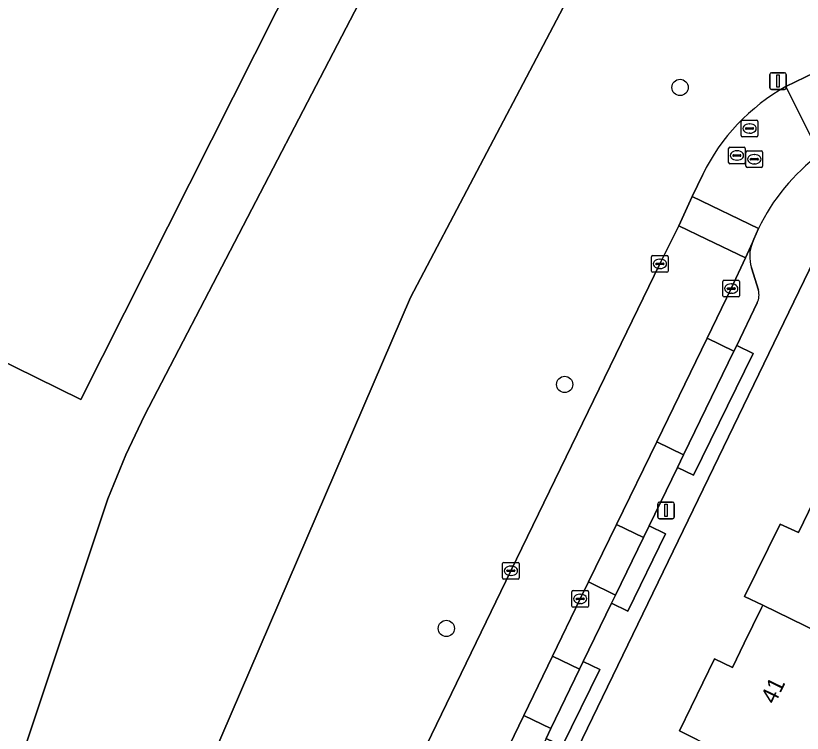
# Model space of a CAD drawing. Extents: x 160455 to 162082, y 388339 to 389736.
# Drawn here: x 160601 to 160648.24, y 388970.3 to 389013.43 of the extents above; entities that cross this region are included whole.
import ezdxf

# ---------------------------------------------------------------- set-up
doc = ezdxf.new("R2010")
doc.units = 0
for name, color, linetype in [('IMGEO_Boom', 7, 'Continuous'), ('IMGEO_Erf', 7, 'Continuous'), ('IMGEO_Groenvoorziening', 7, 'Continuous'), ('IMGEO_Hek', 7, 'Continuous'), ('IMGEO_Kolk', 7, 'Continuous'), ('IMGEO_Lichtmast', 7, 'Continuous'), ('IMGEO_Loofbos', 7, 'Continuous'), ('IMGEO_Pand', 7, 'Continuous'), ('IMGEO_Pand_nummerreeks', 7, 'Continuous'), ('IMGEO_Parkeervlak_open', 7, 'Continuous'), ('IMGEO_Rijbaan_lokaal_gesloten', 7, 'Continuous'), ('IMGEO_Rijbaan_lokaal_open', 7, 'Continuous'), ('IMGEO_Rioolput', 7, 'Continuous'), ('IMGEO_Voetpad_open', 7, 'Continuous')]:
    doc.layers.add(name, color=color, linetype=linetype)

msp = doc.modelspace()

# ---------------------------------------------------------------- linework, layer by layer
at = {"layer": 'IMGEO_Boom'}
for centre in [(160640.898, 389009.114), (160633.966, 388991.263), (160626.859, 388976.598)]:
    msp.add_circle(centre, 0.489, dxfattribs=at)
at = {"layer": 'IMGEO_Erf'}
for points in [[(160583.065, 389046.501), (160578.391, 389034.707), (160577.533, 389032.543), (160570.8, 389015.552), (160568.361, 389009.399), (160574.029, 389006.709), (160590.526, 388998.183), (160590.371, 388997.795), (160595.581, 388994.94), (160604.905, 388990.363), (160619.291, 389018.937), (160598.465, 389038.042), (160587.682, 389046.343)], [(160649.593, 389000.097), (160649.546, 389000), (160626.574, 388952.474)], [(160641.943, 388969.912), (160640.858, 388970.443), (160642.956, 388974.775), (160644.044, 388974.248), (160644.75, 388975.705), (160645.786, 388977.843), (160645.859, 388977.994), (160644.773, 388978.522), (160646.914, 388982.869), (160648.019, 388982.364), (160649.805, 388986.098)]]:
    msp.add_lwpolyline(points, dxfattribs=at)
at = {"layer": 'IMGEO_Groenvoorziening'}
msp.add_lwpolyline([(160670.922, 389033.741), (160667.603, 389040.484), (160667.182, 389041.34), (160665.847, 389040.711), (160629.627, 389024.407), (160625.73, 389022.115), (160608.723, 388989.405), (160607.616, 388987.025), (160606.54, 388984.392), (160597.772, 388958.192), (160606.586, 388954.397), (160624.706, 388996.485), (160636.655, 389019.233), (160664.334, 389031.485)], close=True, dxfattribs=at)
for points in [[(160647.258, 389009.167), (160648.994, 389010.023), (160649.541, 389010.262), (160666.163, 389018.396), (160676.085, 389023.25), (160670.922, 389033.741), (160664.334, 389031.485), (160636.655, 389019.233), (160624.706, 388996.485), (160606.586, 388954.397), (160597.772, 388958.192), (160556.964, 388975.437), (160556.654, 388974.605)], [(160639.687, 388998.507), (160640.424, 389000), (160640.818, 389000.797), (160641.629, 389002.553), (160642.261, 389003.888)], [(160619.082, 388956.027), (160620.069, 388957.985), (160622.701, 388963.448), (160630.742, 388980.067), (160639.687, 388998.507)]]:
    msp.add_lwpolyline(points, dxfattribs=at)
msp.add_arc((160653.173, 388998.563), 12.142, 119.1548, 153.9891, dxfattribs=at)
at = {"layer": 'IMGEO_Hek'}
msp.add_lwpolyline([(160595.581, 388994.94), (160604.905, 388990.363), (160619.291, 389018.937)], dxfattribs=at)
at = {"layer": 'IMGEO_Kolk'}
for p, q in [((160639.185, 388998.082), (160639.185, 388998.934)), ((160639.26, 388999.008), (160640.112, 388999.008)), ((160639.673, 388998.788), (160639.698, 388998.788)), ((160640.186, 388998.934), (160640.186, 388998.082)), ((160639.444, 388998.502), (160639.444, 388998.514)), ((160639.882, 388998.465), (160639.484, 388998.465)), ((160639.487, 388998.551), (160639.885, 388998.551)), ((160639.928, 388998.514), (160639.928, 388998.502)), ((160640.112, 388998.008), (160639.26, 388998.008)), ((160639.696, 388998.228), (160639.671, 388998.228)), ((160643.471, 388996.596), (160643.471, 388997.448)), ((160643.546, 388997.522), (160644.398, 388997.522)), ((160644.472, 388997.448), (160644.472, 388996.596)), ((160643.73, 388997.016), (160643.73, 388997.028)), ((160644.168, 388996.979), (160643.77, 388996.979)), ((160643.773, 388997.065), (160644.171, 388997.065)), ((160643.959, 388997.302), (160643.984, 388997.302)), ((160644.214, 388997.028), (160644.214, 388997.016)), ((160644.398, 388996.522), (160643.546, 388996.522)), ((160643.982, 388996.742), (160643.957, 388996.742)), ((160630.24, 388979.641), (160630.24, 388980.493)), ((160630.315, 388980.567), (160631.167, 388980.567)), ((160630.728, 388980.347), (160630.753, 388980.347)), ((160631.241, 388980.493), (160631.241, 388979.641)), ((160630.499, 388980.061), (160630.499, 388980.073)), ((160630.937, 388980.024), (160630.539, 388980.024)), ((160630.542, 388980.11), (160630.94, 388980.11)), ((160630.983, 388980.073), (160630.983, 388980.061)), ((160631.167, 388979.567), (160630.315, 388979.567)), ((160630.751, 388979.787), (160630.726, 388979.787)), ((160634.399, 388977.947), (160634.399, 388978.799)), ((160634.474, 388978.873), (160635.326, 388978.873)), ((160634.887, 388978.653), (160634.912, 388978.653)), ((160635.4, 388978.799), (160635.4, 388977.947)), ((160634.658, 388978.367), (160634.658, 388978.379)), ((160635.096, 388978.33), (160634.698, 388978.33)), ((160634.701, 388978.416), (160635.099, 388978.416)), ((160634.91, 388978.093), (160634.885, 388978.093)), ((160635.142, 388978.379), (160635.142, 388978.367)), ((160635.326, 388977.873), (160634.474, 388977.873))]:
    msp.add_line(p, q, dxfattribs=at)
for points in [[(160639.185, 388998.082), (160639.185, 388998.934)], [(160639.26, 388999.008), (160640.112, 388999.008)], [(160640.186, 388998.934), (160640.186, 388998.082)], [(160640.112, 388998.008), (160639.26, 388998.008)], [(160643.471, 388996.596), (160643.471, 388997.448)], [(160643.546, 388997.522), (160644.398, 388997.522)], [(160644.472, 388997.448), (160644.472, 388996.596)], [(160644.398, 388996.522), (160643.546, 388996.522)], [(160630.24, 388979.641), (160630.24, 388980.493)], [(160630.315, 388980.567), (160631.167, 388980.567)], [(160631.241, 388980.493), (160631.241, 388979.641)], [(160631.167, 388979.567), (160630.315, 388979.567)], [(160634.399, 388977.947), (160634.399, 388978.799)], [(160634.474, 388978.873), (160635.326, 388978.873)], [(160635.4, 388978.799), (160635.4, 388977.947)], [(160635.326, 388977.873), (160634.474, 388977.873)]]:
    msp.add_lwpolyline(points, dxfattribs=at)
for centre, radius, start, end in [((160639.262, 388998.932), 0.0765, 91.552, 178.448), ((160639.262, 388998.932), 0.0765, 91.552, 178.448), ((160640.11, 388998.932), 0.0765, 1.552, 88.448), ((160640.11, 388998.932), 0.0765, 1.552, 88.448), ((160639.484, 388998.511), 0.0403, 85.8775, 175.7526), ((160639.481, 388998.501), 0.0366, 178.938, 274.7102), ((160639.885, 388998.508), 0.043, 264.8664, 352.4533), ((160639.889, 388998.513), 0.0386, 1.7309, 96.639), ((160639.262, 388998.084), 0.0765, 181.552, 268.448), ((160639.262, 388998.084), 0.0765, 181.552, 268.448), ((160640.11, 388998.084), 0.0765, 271.552, 358.448), ((160640.11, 388998.084), 0.0765, 271.552, 358.448), ((160643.548, 388997.446), 0.0765, 91.552, 178.448), ((160643.548, 388997.446), 0.0765, 91.552, 178.448), ((160644.396, 388997.446), 0.0765, 1.552, 88.448), ((160644.396, 388997.446), 0.0765, 1.552, 88.448), ((160643.77, 388997.025), 0.0403, 85.8775, 175.7526), ((160643.767, 388997.015), 0.0366, 178.938, 274.7102), ((160644.171, 388997.022), 0.043, 264.8664, 352.4533), ((160644.175, 388997.027), 0.0386, 1.7309, 96.639), ((160643.548, 388996.598), 0.0765, 181.552, 268.448), ((160643.548, 388996.598), 0.0765, 181.552, 268.448), ((160644.396, 388996.598), 0.0765, 271.552, 358.448), ((160644.396, 388996.598), 0.0765, 271.552, 358.448), ((160630.317, 388980.491), 0.0765, 91.552, 178.448), ((160630.317, 388980.491), 0.0765, 91.552, 178.448), ((160631.165, 388980.491), 0.0765, 1.552, 88.448), ((160631.165, 388980.491), 0.0765, 1.552, 88.448), ((160630.539, 388980.07), 0.0403, 85.8775, 175.7526), ((160630.536, 388980.06), 0.0366, 178.938, 274.7102), ((160630.94, 388980.067), 0.043, 264.8664, 352.4533), ((160630.944, 388980.072), 0.0386, 1.7309, 96.639), ((160630.317, 388979.643), 0.0765, 181.552, 268.448), ((160630.317, 388979.643), 0.0765, 181.552, 268.448), ((160631.165, 388979.643), 0.0765, 271.552, 358.448), ((160631.165, 388979.643), 0.0765, 271.552, 358.448), ((160634.476, 388978.797), 0.0765, 91.552, 178.448), ((160634.476, 388978.797), 0.0765, 91.552, 178.448), ((160635.324, 388978.797), 0.0765, 1.552, 88.448), ((160635.324, 388978.797), 0.0765, 1.552, 88.448), ((160634.698, 388978.376), 0.0403, 85.8775, 175.7526), ((160634.695, 388978.366), 0.0366, 178.938, 274.7102), ((160635.099, 388978.373), 0.043, 264.8664, 352.4533), ((160635.103, 388978.378), 0.0386, 1.7309, 96.639), ((160634.476, 388977.949), 0.0765, 181.552, 268.448), ((160634.476, 388977.949), 0.0765, 181.552, 268.448), ((160635.324, 388977.949), 0.0765, 271.552, 358.448), ((160635.324, 388977.949), 0.0765, 271.552, 358.448)]:
    msp.add_arc(centre, radius, start, end, dxfattribs=at)
for centre, major_axis, ratio, start_param, end_param in [((160639.672, 388998.508), (-0.387, 0.002), 0.722429, 4.712389, 7.853982), ((160639.697, 388998.508), (-0.39, 0.002), 0.717154, 1.570796, 4.712389), ((160643.958, 388997.022), (-0.387, 0.002), 0.722429, 4.712389, 7.853982), ((160643.983, 388997.022), (-0.39, 0.002), 0.717154, 1.570796, 4.712389), ((160630.727, 388980.067), (-0.387, 0.002), 0.722429, 4.712389, 7.853982), ((160630.752, 388980.067), (-0.39, 0.002), 0.717154, 1.570796, 4.712389), ((160634.886, 388978.373), (-0.387, 0.002), 0.722429, 4.712389, 7.853982), ((160634.911, 388978.373), (-0.39, 0.002), 0.717154, 1.570796, 4.712389)]:
    msp.add_ellipse(centre, major_axis=major_axis, ratio=ratio, start_param=start_param, end_param=end_param, dxfattribs=at)
at = {"layer": 'IMGEO_Lichtmast'}
for p, q in [((160646.287, 389009.099), (160646.287, 389009.899)), ((160646.287, 389009.899), (160646.287, 389009.099)), ((160646.387, 389009.999), (160647.177, 389009.999)), ((160647.177, 389009.999), (160646.387, 389009.999)), ((160647.277, 389009.899), (160647.277, 389009.099)), ((160647.277, 389009.099), (160647.277, 389009.899)), ((160647.177, 389008.999), (160646.387, 389008.999)), ((160646.387, 389008.999), (160647.177, 389008.999)), ((160639.655, 388984.194), (160640.445, 388984.194)), ((160640.445, 388984.194), (160639.655, 388984.194)), ((160639.555, 388983.294), (160639.555, 388984.094)), ((160639.555, 388984.094), (160639.555, 388983.294)), ((160640.545, 388984.094), (160640.545, 388983.294)), ((160640.545, 388983.294), (160640.545, 388984.094)), ((160640.445, 388983.194), (160639.655, 388983.194)), ((160639.655, 388983.194), (160640.445, 388983.194))]:
    msp.add_line(p, q, dxfattribs=at)
for points in [[(160646.707, 389009.874), (160646.857, 389009.874), (160646.857, 389009.124), (160646.707, 389009.124), (160646.707, 389009.874)], [(160639.975, 388984.069), (160640.125, 388984.069), (160640.125, 388983.319), (160639.975, 388983.319), (160639.975, 388984.069)]]:
    msp.add_lwpolyline(points, dxfattribs=at)
for centre, start, end in [((160646.387, 389009.899), 90, 180), ((160646.387, 389009.899), 90, 180), ((160647.177, 389009.899), 0, 90), ((160647.177, 389009.899), 360, 90), ((160646.387, 389009.099), 180, 270), ((160646.387, 389009.099), 180, 270), ((160647.177, 389009.099), 270, 0), ((160647.177, 389009.099), 270, 0), ((160639.655, 388984.094), 90, 180), ((160639.655, 388984.094), 90, 180), ((160640.445, 388984.094), 0, 90), ((160640.445, 388984.094), 360, 90), ((160639.655, 388983.294), 180, 270), ((160639.655, 388983.294), 180, 270), ((160640.445, 388983.294), 270, 0), ((160640.445, 388983.294), 270, 0)]:
    msp.add_arc(centre, 0.1, start, end, dxfattribs=at)
at = {"layer": 'IMGEO_Loofbos'}
msp.add_lwpolyline([(160619.291, 389018.937), (160604.905, 388990.363), (160595.581, 388994.94), (160590.371, 388997.795), (160590.526, 388998.183), (160574.029, 389006.709), (160568.361, 389009.399), (160567.424, 389009.844), (160567.293, 389008.449), (160566.938, 389004.689), (160565.196, 389000), (160561.927, 388991.2), (160556.964, 388975.437), (160597.772, 388958.192), (160606.54, 388984.392), (160607.616, 388987.025), (160608.723, 388989.405), (160625.73, 389022.115)], dxfattribs=at)
at = {"layer": 'IMGEO_Pand'}
for points in [[(160658.245, 388981.998), (160655.28, 388983.447), (160649.805, 388986.098), (160648.019, 388982.364), (160646.914, 388982.869), (160644.773, 388978.522), (160645.859, 388977.994), (160654.32, 388973.876)], [(160654.32, 388973.876), (160645.859, 388977.994), (160645.786, 388977.843), (160644.75, 388975.705), (160644.044, 388974.248), (160642.956, 388974.775), (160640.858, 388970.443), (160641.943, 388969.912), (160650.403, 388965.772), (160653.846, 388964.087), (160657.659, 388971.975), (160654.212, 388973.652)]]:
    msp.add_lwpolyline(points, close=True, dxfattribs=at)
at = {"layer": 'IMGEO_Parkeervlak_open'}
for points in [[(160645.251, 388999.79), (160644.828, 388998.875), (160643.971, 388997.022), (160642.524, 388994.048), (160644.133, 388993.265), (160644.301, 388993.61), (160645.531, 388996.171)], [(160645.601, 388996.924), (160645.189, 388998.276)], [(160632.854, 388969.992), (160633.138, 388970.579), (160631.512, 388971.365), (160626.821, 388961.661), (160624.098, 388956.003), (160623.8, 388955.382)]]:
    msp.add_lwpolyline(points, dxfattribs=at)
for points in [[(160644.133, 388993.265), (160642.524, 388994.048), (160639.493, 388987.817), (160641.103, 388987.034)], [(160640.736, 388986.279), (160641.103, 388987.034), (160639.493, 388987.817), (160637.077, 388982.85), (160638.698, 388982.061), (160639.039, 388982.763)], [(160638.698, 388982.061), (160637.077, 388982.85), (160635.395, 388979.392), (160637.019, 388978.602)], [(160636.782, 388978.113), (160637.019, 388978.602), (160635.395, 388979.392), (160634.899, 388978.373), (160633.24, 388974.941), (160634.867, 388974.154), (160635.086, 388974.606)], [(160634.867, 388974.154), (160633.24, 388974.941), (160631.512, 388971.365), (160633.138, 388970.579)]]:
    msp.add_lwpolyline(points, close=True, dxfattribs=at)
for centre, radius, start, end in [((160647.181, 388998.953), 2.104, 156.5514, 198.7585), ((160644.573, 388996.64), 1.066, 333.9163, 15.4616)]:
    msp.add_arc(centre, radius, start, end, dxfattribs=at)
at = {"layer": 'IMGEO_Rijbaan_lokaal_gesloten'}
for points in [[(160649.285, 389005.088), (160647.258, 389009.167)], [(160642.261, 389003.888), (160641.629, 389002.553), (160645.611, 389000.631)]]:
    msp.add_lwpolyline(points, dxfattribs=at)
msp.add_lwpolyline([(160635.395, 388979.392), (160637.077, 388982.85), (160639.493, 388987.817), (160642.524, 388994.048), (160643.971, 388997.022), (160644.828, 388998.875), (160642.481, 389000), (160640.818, 389000.797), (160640.424, 389000), (160639.687, 388998.507), (160630.742, 388980.067), (160622.701, 388963.448), (160620.069, 388957.985), (160624.098, 388956.003), (160626.821, 388961.661), (160631.512, 388971.365), (160633.24, 388974.941), (160634.899, 388978.373)], close=True, dxfattribs=at)
for centre, radius, start, end in [((160653.173, 388998.563), 12.142, 119.1548, 153.9891), ((160656.399, 388995.481), 11.955, 126.5208, 154.4803)]:
    msp.add_arc(centre, radius, start, end, dxfattribs=at)
at = {"layer": 'IMGEO_Rijbaan_lokaal_open'}
for points in [[(160650.975, 389005.988), (160648.994, 389010.023), (160647.258, 389009.167), (160649.285, 389005.088), (160649.82, 389005.461), (160650.126, 389005.6)], [(160644.828, 388998.875), (160645.251, 388999.79), (160645.338, 389000), (160645.611, 389000.631), (160641.629, 389002.553), (160640.818, 389000.797), (160642.481, 389000)]]:
    msp.add_lwpolyline(points, close=True, dxfattribs=at)
at = {"layer": 'IMGEO_Rioolput'}
for p, q in [((160644.571, 389006.221), (160644.571, 389007.073)), ((160644.646, 389007.147), (160645.498, 389007.147)), ((160645.059, 389006.927), (160645.084, 389006.927)), ((160645.572, 389007.073), (160645.572, 389006.221)), ((160644.83, 389006.641), (160644.83, 389006.653)), ((160645.268, 389006.604), (160644.87, 389006.604)), ((160644.873, 389006.69), (160645.271, 389006.69)), ((160645.082, 389006.367), (160645.057, 389006.367)), ((160645.314, 389006.653), (160645.314, 389006.641)), ((160645.498, 389006.147), (160644.646, 389006.147)), ((160643.814, 389004.601), (160643.814, 389005.453)), ((160643.889, 389005.527), (160644.741, 389005.527)), ((160644.815, 389005.453), (160644.815, 389004.601)), ((160644.073, 389005.021), (160644.073, 389005.033)), ((160644.511, 389004.984), (160644.113, 389004.984)), ((160644.116, 389005.07), (160644.514, 389005.07)), ((160644.302, 389005.307), (160644.327, 389005.307)), ((160644.557, 389005.033), (160644.557, 389005.021)), ((160644.857, 389004.374), (160644.857, 389005.226)), ((160644.932, 389005.3), (160645.784, 389005.3)), ((160645.345, 389005.08), (160645.37, 389005.08)), ((160645.858, 389005.226), (160645.858, 389004.374)), ((160644.741, 389004.527), (160643.889, 389004.527)), ((160644.325, 389004.747), (160644.3, 389004.747)), ((160645.116, 389004.794), (160645.116, 389004.806)), ((160645.554, 389004.757), (160645.156, 389004.757)), ((160645.159, 389004.843), (160645.557, 389004.843)), ((160645.368, 389004.52), (160645.343, 389004.52)), ((160645.6, 389004.806), (160645.6, 389004.794)), ((160645.784, 389004.3), (160644.932, 389004.3))]:
    msp.add_line(p, q, dxfattribs=at)
for points in [[(160644.571, 389006.221), (160644.571, 389007.073)], [(160644.646, 389007.147), (160645.498, 389007.147)], [(160645.572, 389007.073), (160645.572, 389006.221)], [(160645.498, 389006.147), (160644.646, 389006.147)], [(160643.814, 389004.601), (160643.814, 389005.453)], [(160643.889, 389005.527), (160644.741, 389005.527)], [(160644.815, 389005.453), (160644.815, 389004.601)], [(160644.857, 389004.374), (160644.857, 389005.226)], [(160644.932, 389005.3), (160645.784, 389005.3)], [(160645.858, 389005.226), (160645.858, 389004.374)], [(160644.741, 389004.527), (160643.889, 389004.527)], [(160645.784, 389004.3), (160644.932, 389004.3)]]:
    msp.add_lwpolyline(points, dxfattribs=at)
for centre, radius, start, end in [((160644.648, 389007.071), 0.0765, 91.552, 178.448), ((160644.648, 389007.071), 0.0765, 91.552, 178.448), ((160645.496, 389007.071), 0.0765, 1.552, 88.448), ((160645.496, 389007.071), 0.0765, 1.552, 88.448), ((160644.87, 389006.65), 0.0403, 85.8775, 175.7526), ((160644.867, 389006.64), 0.0366, 178.938, 274.7102), ((160645.271, 389006.647), 0.043, 264.8664, 352.4533), ((160645.275, 389006.652), 0.0386, 1.7309, 96.639), ((160644.648, 389006.223), 0.0765, 181.552, 268.448), ((160644.648, 389006.223), 0.0765, 181.552, 268.448), ((160645.496, 389006.223), 0.0765, 271.552, 358.448), ((160645.496, 389006.223), 0.0765, 271.552, 358.448), ((160643.891, 389005.451), 0.0765, 91.552, 178.448), ((160643.891, 389005.451), 0.0765, 91.552, 178.448), ((160644.739, 389005.451), 0.0765, 1.552, 88.448), ((160644.739, 389005.451), 0.0765, 1.552, 88.448), ((160644.113, 389005.03), 0.0403, 85.8775, 175.7526), ((160644.11, 389005.02), 0.0366, 178.938, 274.7102), ((160644.514, 389005.027), 0.043, 264.8664, 352.4533), ((160644.518, 389005.032), 0.0386, 1.7309, 96.639), ((160644.934, 389005.224), 0.0765, 91.552, 178.448), ((160644.934, 389005.224), 0.0765, 91.552, 178.448), ((160645.782, 389005.224), 0.0765, 1.552, 88.448), ((160645.782, 389005.224), 0.0765, 1.552, 88.448), ((160643.891, 389004.603), 0.0765, 181.552, 268.448), ((160643.891, 389004.603), 0.0765, 181.552, 268.448), ((160644.739, 389004.603), 0.0765, 271.552, 358.448), ((160644.739, 389004.603), 0.0765, 271.552, 358.448), ((160645.156, 389004.803), 0.0403, 85.8775, 175.7526), ((160645.153, 389004.793), 0.0366, 178.938, 274.7102), ((160645.557, 389004.8), 0.043, 264.8664, 352.4533), ((160645.561, 389004.805), 0.0386, 1.7309, 96.639), ((160644.934, 389004.376), 0.0765, 181.552, 268.448), ((160644.934, 389004.376), 0.0765, 181.552, 268.448), ((160645.782, 389004.376), 0.0765, 271.552, 358.448), ((160645.782, 389004.376), 0.0765, 271.552, 358.448)]:
    msp.add_arc(centre, radius, start, end, dxfattribs=at)
for centre, major_axis, ratio, start_param, end_param in [((160645.058, 389006.647), (-0.387, 0.002), 0.722429, 4.712389, 7.853982), ((160645.083, 389006.647), (-0.39, 0.002), 0.717154, 1.570796, 4.712389), ((160644.301, 389005.027), (-0.387, 0.002), 0.722429, 4.712389, 7.853982), ((160644.326, 389005.027), (-0.39, 0.002), 0.717154, 1.570796, 4.712389), ((160645.344, 389004.8), (-0.387, 0.002), 0.722429, 4.712389, 7.853982), ((160645.369, 389004.8), (-0.39, 0.002), 0.717154, 1.570796, 4.712389)]:
    msp.add_ellipse(centre, major_axis=major_axis, ratio=ratio, start_param=start_param, end_param=end_param, dxfattribs=at)
at = {"layer": 'IMGEO_Voetpad_open'}
for points in [[(160645.611, 389000.631), (160645.338, 389000), (160645.251, 388999.79)], [(160626.574, 388952.474), (160649.546, 389000), (160649.593, 389000.097)], [(160645.189, 388998.276), (160645.601, 388996.924)], [(160645.531, 388996.171), (160644.301, 388993.61), (160645.289, 388993.126), (160641.706, 388985.804), (160640.736, 388986.279), (160639.039, 388982.763), (160640.027, 388982.279), (160637.755, 388977.637), (160636.782, 388978.113), (160635.086, 388974.606), (160636.074, 388974.122), (160633.821, 388969.519), (160632.854, 388969.992), (160631.132, 388966.446), (160632.12, 388965.962), (160629.866, 388961.356), (160628.902, 388961.828), (160626.764, 388957.407)]]:
    msp.add_lwpolyline(points, dxfattribs=at)
for points in [[(160645.289, 388993.126), (160644.301, 388993.61), (160644.133, 388993.265), (160641.103, 388987.034), (160640.736, 388986.279), (160641.706, 388985.804)], [(160640.027, 388982.279), (160639.039, 388982.763), (160638.698, 388982.061), (160637.019, 388978.602), (160636.782, 388978.113), (160637.755, 388977.637)], [(160636.074, 388974.122), (160635.086, 388974.606), (160634.867, 388974.154), (160633.138, 388970.579), (160632.854, 388969.992), (160633.821, 388969.519)]]:
    msp.add_lwpolyline(points, close=True, dxfattribs=at)
for centre, radius, start, end in [((160656.399, 388995.481), 11.955, 126.5208, 154.4803), ((160647.181, 388998.953), 2.104, 156.5514, 198.7585), ((160644.573, 388996.64), 1.066, 333.9163, 15.4616)]:
    msp.add_arc(centre, radius, start, end, dxfattribs=at)

# ---------------------------------------------------------------- texts
at = {"layer": 'IMGEO_Pand_nummerreeks'}
msp.add_text('41', height=1, rotation=64.0452, dxfattribs=at).set_placement((160646.589, 388971.994))

doc.saveas('drawing.dxf')
